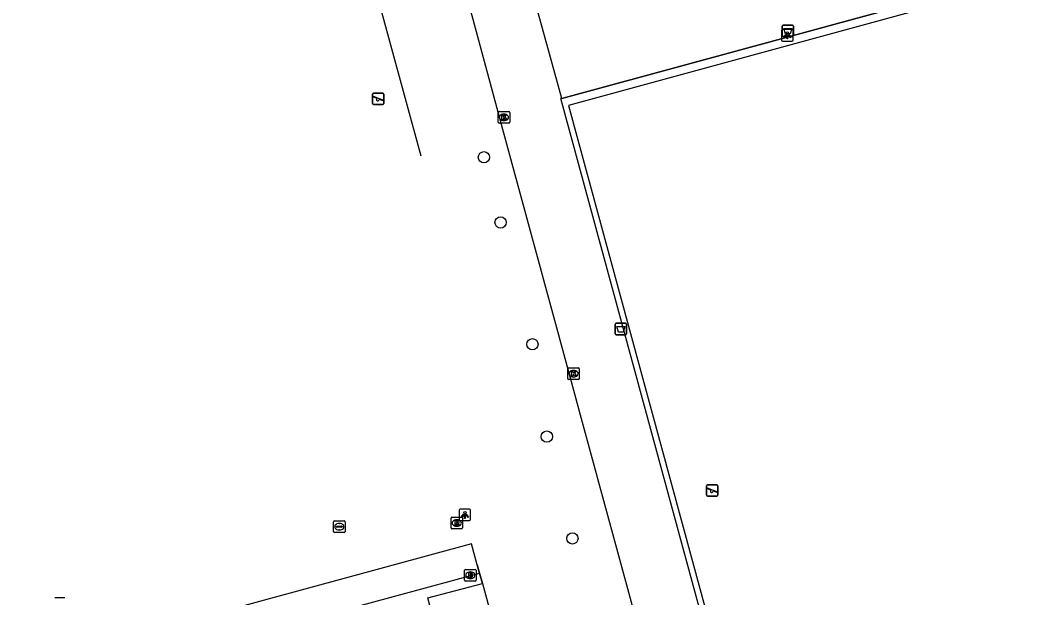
# Model space of a CAD drawing. Extents: x 159053 to 160041, y 380450 to 381422.
# Drawn here: x 159402.6 to 159490.8, y 380672 to 380721.9 of the extents above; entities that cross this region are included whole.
import ezdxf

# ---------------------------------------------------------------- set-up
doc = ezdxf.new("R2010")
doc.units = 0
for name, color, linetype in [('IMGEO_Afvalbak', 7, 'Continuous'), ('IMGEO_Boom', 7, 'Continuous'), ('IMGEO_Drainageput', 7, 'Continuous'), ('IMGEO_Groenvoorziening', 7, 'Continuous'), ('IMGEO_Haag', 7, 'Continuous'), ('IMGEO_Hek', 7, 'Continuous'), ('IMGEO_Kolk', 7, 'Continuous'), ('IMGEO_Lichtpunt', 7, 'Continuous'), ('IMGEO_Rioolput', 7, 'Continuous'), ('IMGEO_Speelvoorziening', 7, 'Continuous'), ('IMGEO_Voetpad_open', 7, 'Continuous'), ('IMGEO_Waterleidingput', 7, 'Continuous')]:
    doc.layers.add(name, color=color, linetype=linetype)

msp = doc.modelspace()

# ---------------------------------------------------------------- linework, layer by layer
at = {"layer": 'IMGEO_Afvalbak'}
for p, q in [((159468.498, 380720.613), (159468.498, 380721.413)), ((159468.498, 380721.413), (159468.498, 380720.613)), ((159468.598, 380721.513), (159469.388, 380721.513)), ((159469.388, 380721.513), (159468.598, 380721.513)), ((159469.488, 380721.413), (159469.488, 380720.613)), ((159469.488, 380720.613), (159469.488, 380721.413)), ((159469.388, 380720.513), (159468.598, 380720.513)), ((159468.598, 380720.513), (159469.388, 380720.513)), ((159454.033, 380694.798), (159454.033, 380695.598)), ((159454.033, 380695.598), (159454.033, 380694.798)), ((159454.133, 380695.698), (159454.923, 380695.698)), ((159454.923, 380695.698), (159454.133, 380695.698)), ((159455.023, 380695.598), (159455.023, 380694.798)), ((159455.023, 380694.798), (159455.023, 380695.598)), ((159454.923, 380694.698), (159454.133, 380694.698)), ((159454.133, 380694.698), (159454.923, 380694.698))]:
    msp.add_line(p, q, dxfattribs=at)
for points in [[(159468.641, 380721.227), (159469.345, 380721.227), (159469.196, 380720.757), (159468.79, 380720.757), (159468.641, 380721.227)], [(159454.176, 380695.412), (159454.88, 380695.412), (159454.731, 380694.942), (159454.325, 380694.942), (159454.176, 380695.412)]]:
    msp.add_lwpolyline(points, dxfattribs=at)
for centre, start, end in [((159468.598, 380721.413), 90, 180), ((159468.598, 380721.413), 90, 180), ((159469.388, 380721.413), 0, 90), ((159469.388, 380721.413), 360, 90), ((159468.598, 380720.613), 180, 270), ((159468.598, 380720.613), 180, 270), ((159469.388, 380720.613), 270, 0), ((159469.388, 380720.613), 270, 0), ((159454.133, 380695.598), 90, 180), ((159454.133, 380695.598), 90, 180), ((159454.923, 380695.598), 0, 90), ((159454.923, 380695.598), 360, 90), ((159454.133, 380694.798), 180, 270), ((159454.133, 380694.798), 180, 270), ((159454.923, 380694.798), 270, 0), ((159454.923, 380694.798), 270, 0)]:
    msp.add_arc(centre, 0.1, start, end, dxfattribs=at)
at = {"layer": 'IMGEO_Boom'}
for centre in [(159442.682, 380710.069), (159444.126, 380704.426), (159446.873, 380693.881), (159448.129, 380685.89), (159450.337, 380677.081)]:
    msp.add_circle(centre, 0.489, dxfattribs=at)
at = {"layer": 'IMGEO_Drainageput'}
for p, q in [((159441.079, 380674.394), (159441.931, 380674.394)), ((159441.004, 380673.468), (159441.004, 380674.32)), ((159441.515, 380673.614), (159441.49, 380673.614)), ((159441.492, 380674.174), (159441.517, 380674.174)), ((159442.005, 380674.32), (159442.005, 380673.468)), ((159441.931, 380673.394), (159441.079, 380673.394))]:
    msp.add_line(p, q, dxfattribs=at)
for points in [[(159441.079, 380674.394), (159441.931, 380674.394)], [(159441.004, 380673.468), (159441.004, 380674.32)], [(159441.353, 380674.094), (159441.353, 380673.694), (159441.537, 380673.694)], [(159441.537, 380674.094), (159441.353, 380674.094)], [(159441.477, 380674.004), (159441.477, 380673.785), (159441.507, 380673.785)], [(159441.508, 380674.004), (159441.477, 380674.004)], [(159442.005, 380674.32), (159442.005, 380673.468)], [(159441.931, 380673.394), (159441.079, 380673.394)]]:
    msp.add_lwpolyline(points, dxfattribs=at)
for centre, radius, start, end in [((159441.081, 380674.318), 0.0765, 91.55205, 178.44795), ((159441.081, 380674.318), 0.0765, 91.55205, 178.44795), ((159441.929, 380674.318), 0.0765, 1.55205, 88.44795), ((159441.929, 380674.318), 0.0765, 1.55205, 88.44795), ((159441.512, 380673.871), 0.0868, 266.52432, 336.85678), ((159441.508, 380673.913), 0.0903, 22.38553, 90.24205), ((159441.539, 380673.907), 0.187, 28.29565, 90.74443), ((159441.538, 380673.886), 0.192, 269.73394, 330.79539), ((159441.299, 380673.891), 0.298, 349.64434, 10.95843), ((159441.405, 380673.892), 0.316, 341.57949, 19.16698), ((159441.081, 380673.47), 0.0765, 181.55205, 268.44795), ((159441.081, 380673.47), 0.0765, 181.55205, 268.44795), ((159441.929, 380673.47), 0.0765, 271.55205, 358.44795), ((159441.929, 380673.47), 0.0765, 271.55205, 358.44795)]:
    msp.add_arc(centre, radius, start, end, dxfattribs=at)
for centre, major_axis, ratio, start_param, end_param in [((159441.491, 380673.894), (-0.387, 0.002), 0.722429, 4.712389, 7.853982), ((159441.516, 380673.894), (-0.39, 0.002), 0.717154, 1.570796, 4.712389)]:
    msp.add_ellipse(centre, major_axis=major_axis, ratio=ratio, start_param=start_param, end_param=end_param, dxfattribs=at)
at = {"layer": 'IMGEO_Groenvoorziening'}
for points in [[(159529.309, 380662.376), (159572.094, 380674.071), (159553.359, 380742.767), (159449.988, 380714.56), (159468.706, 380645.806), (159511.466, 380657.516)], [(159442.302, 380674.072), (159442.108, 380674.784), (159441.608, 380676.617), (159340.883, 380649.218)], [(159442.548, 380673.172), (159450.533, 380643.897)]]:
    msp.add_lwpolyline(points, dxfattribs=at)
at = {"layer": 'IMGEO_Haag'}
for points in [[(159404.606, 380656.648), (159403.044, 380662.407), (159402.783, 380663.371), (159437.615, 380672.803), (159442.302, 380674.072)], [(159442.548, 380673.172), (159442.302, 380674.072)], [(159439.79, 380664.432), (159437.839, 380671.943), (159442.548, 380673.172)]]:
    msp.add_lwpolyline(points, dxfattribs=at)
at = {"layer": 'IMGEO_Hek'}
for points in [[(159449.413, 380715.163), (159553.595, 380743.504), (159572.753, 380673.566), (159529.481, 380661.752)], [(159430.441, 380735.043), (159437.223, 380710.204)], [(159468.467, 380645.095), (159467.142, 380649.68), (159449.34, 380715.143), (159449.413, 380715.163)], [(159441.608, 380676.617), (159340.883, 380649.218)], [(159442.108, 380674.784), (159441.608, 380676.617)], [(159442.108, 380674.784), (159442.302, 380674.072)], [(159442.302, 380674.072), (159442.548, 380673.172)], [(159437.839, 380671.943), (159442.548, 380673.172)], [(159442.548, 380673.172), (159450.533, 380643.897)]]:
    msp.add_lwpolyline(points, dxfattribs=at)
at = {"layer": 'IMGEO_Kolk'}
for p, q in [((159443.911, 380713.096), (159443.911, 380713.948)), ((159443.986, 380714.022), (159444.838, 380714.022)), ((159444.422, 380713.242), (159444.397, 380713.242)), ((159444.399, 380713.802), (159444.424, 380713.802)), ((159444.912, 380713.948), (159444.912, 380713.096)), ((159444.838, 380713.022), (159443.986, 380713.022)), ((159449.936, 380690.904), (159449.936, 380691.756)), ((159450.011, 380691.83), (159450.863, 380691.83)), ((159450.424, 380691.61), (159450.449, 380691.61)), ((159450.937, 380691.756), (159450.937, 380690.904)), ((159450.863, 380690.83), (159450.011, 380690.83)), ((159450.447, 380691.05), (159450.422, 380691.05))]:
    msp.add_line(p, q, dxfattribs=at)
for points in [[(159443.911, 380713.096), (159443.911, 380713.948)], [(159443.986, 380714.022), (159444.838, 380714.022)], [(159444.232, 380713.722), (159444.355, 380713.722), (159444.355, 380713.571), (159444.485, 380713.722), (159444.649, 380713.722), (159444.503, 380713.571), (159444.656, 380713.322), (159444.504, 380713.322), (159444.419, 380713.486), (159444.355, 380713.419), (159444.355, 380713.322), (159444.232, 380713.322), (159444.232, 380713.722)], [(159444.912, 380713.948), (159444.912, 380713.096)], [(159444.838, 380713.022), (159443.986, 380713.022)], [(159449.936, 380690.904), (159449.936, 380691.756)], [(159450.011, 380691.83), (159450.863, 380691.83)], [(159450.257, 380691.53), (159450.38, 380691.53), (159450.38, 380691.379), (159450.51, 380691.53), (159450.674, 380691.53), (159450.528, 380691.379), (159450.681, 380691.13), (159450.529, 380691.13), (159450.444, 380691.294), (159450.38, 380691.227), (159450.38, 380691.13), (159450.257, 380691.13), (159450.257, 380691.53)], [(159450.937, 380691.756), (159450.937, 380690.904)], [(159450.863, 380690.83), (159450.011, 380690.83)]]:
    msp.add_lwpolyline(points, dxfattribs=at)
for centre, start, end in [((159443.988, 380713.946), 91.55205, 178.44795), ((159443.988, 380713.946), 91.55205, 178.44795), ((159444.836, 380713.946), 1.55205, 88.44795), ((159444.836, 380713.946), 1.55205, 88.44795), ((159443.988, 380713.098), 181.55205, 268.44795), ((159443.988, 380713.098), 181.55205, 268.44795), ((159444.836, 380713.098), 271.55205, 358.44795), ((159444.836, 380713.098), 271.55205, 358.44795), ((159450.013, 380691.754), 91.55205, 178.44795), ((159450.013, 380691.754), 91.55205, 178.44795), ((159450.861, 380691.754), 1.55205, 88.44795), ((159450.861, 380691.754), 1.55205, 88.44795), ((159450.013, 380690.906), 181.55205, 268.44795), ((159450.013, 380690.906), 181.55205, 268.44795), ((159450.861, 380690.906), 271.55205, 358.44795), ((159450.861, 380690.906), 271.55205, 358.44795)]:
    msp.add_arc(centre, 0.0765, start, end, dxfattribs=at)
for centre, major_axis, ratio, start_param, end_param in [((159444.398, 380713.522), (-0.387, 0.002), 0.722429, 4.712389, 7.853982), ((159444.423, 380713.522), (-0.39, 0.002), 0.717154, 1.570796, 4.712389), ((159450.423, 380691.33), (-0.387, 0.002), 0.722429, 4.712389, 7.853982), ((159450.448, 380691.33), (-0.39, 0.002), 0.717154, 1.570796, 4.712389)]:
    msp.add_ellipse(centre, major_axis=major_axis, ratio=ratio, start_param=start_param, end_param=end_param, dxfattribs=at)
at = {"layer": 'IMGEO_Lichtpunt'}
for p, q in [((159468.448, 380721.03), (159468.448, 380720.223)), ((159468.448, 380721.03), (159468.448, 380720.223)), ((159469.35, 380721.125), (159468.542, 380721.125)), ((159469.35, 380721.125), (159468.542, 380721.125)), ((159469.444, 380720.223), (159469.444, 380721.03)), ((159469.444, 380720.223), (159469.444, 380721.03)), ((159468.542, 380720.129), (159469.35, 380720.129)), ((159468.542, 380720.129), (159469.35, 380720.129)), ((159440.531, 380679.521), (159440.531, 380678.714)), ((159440.531, 380679.521), (159440.531, 380678.714)), ((159441.433, 380679.616), (159440.625, 380679.616)), ((159441.433, 380679.616), (159440.625, 380679.616)), ((159441.527, 380678.714), (159441.527, 380679.521)), ((159441.527, 380678.714), (159441.527, 380679.521)), ((159440.625, 380678.62), (159441.433, 380678.62)), ((159440.625, 380678.62), (159441.433, 380678.62))]:
    msp.add_line(p, q, dxfattribs=at)
for points in [[(159468.822, 380720.694), (159468.861, 380720.666), (159468.673, 380720.404), (159468.635, 380720.431), (159468.822, 380720.694)], [(159468.924, 380720.646), (159468.971, 380720.646), (159468.971, 380720.324), (159468.924, 380720.324), (159468.924, 380720.646)], [(159469.034, 380720.666), (159469.072, 380720.693), (159469.259, 380720.431), (159469.22, 380720.403), (159469.034, 380720.666)], [(159440.905, 380679.185), (159440.944, 380679.157), (159440.756, 380678.895), (159440.718, 380678.922), (159440.905, 380679.185)], [(159441.007, 380679.137), (159441.054, 380679.137), (159441.054, 380678.815), (159441.007, 380678.815), (159441.007, 380679.137)], [(159441.117, 380679.157), (159441.155, 380679.184), (159441.342, 380678.922), (159441.303, 380678.894), (159441.117, 380679.157)]]:
    msp.add_lwpolyline(points, dxfattribs=at)
for centre in [(159468.947, 380720.828), (159441.03, 380679.319)]:
    msp.add_circle(centre, 0.0994, dxfattribs=at)
for centre, start, end in [((159468.542, 380721.03), 90, 180), ((159468.542, 380721.03), 90, 180), ((159469.35, 380721.03), 0, 90), ((159469.35, 380721.03), 0, 90), ((159468.542, 380720.223), 180, 270), ((159468.542, 380720.223), 180, 270), ((159469.35, 380720.223), 270, 0), ((159469.35, 380720.223), 270, 360), ((159440.625, 380679.521), 90, 180), ((159440.625, 380679.521), 90, 180), ((159441.433, 380679.521), 0, 90), ((159441.433, 380679.521), 0, 90), ((159440.625, 380678.714), 180, 270), ((159440.625, 380678.714), 180, 270), ((159441.433, 380678.714), 270, 0), ((159441.433, 380678.714), 270, 360)]:
    msp.add_arc(centre, 0.0946, start, end, dxfattribs=at)
at = {"layer": 'IMGEO_Rioolput'}
for p, q in [((159439.832, 380677.984), (159439.832, 380678.836)), ((159439.907, 380678.91), (159440.759, 380678.91)), ((159440.833, 380678.836), (159440.833, 380677.984)), ((159440.343, 380678.13), (159440.318, 380678.13)), ((159440.32, 380678.69), (159440.345, 380678.69)), ((159440.759, 380677.91), (159439.907, 380677.91))]:
    msp.add_line(p, q, dxfattribs=at)
for points in [[(159439.832, 380677.984), (159439.832, 380678.836)], [(159439.907, 380678.91), (159440.759, 380678.91)], [(159440.833, 380678.836), (159440.833, 380677.984)], [(159440.421, 380678.608), (159440.169, 380678.61), (159440.169, 380678.21)], [(159440.169, 380678.21), (159440.293, 380678.21), (159440.293, 380678.372), (159440.304, 380678.372)], [(159440.347, 380678.529), (159440.293, 380678.529), (159440.293, 380678.448)], [(159440.293, 380678.448), (159440.345, 380678.448)], [(159440.351, 380678.343), (159440.422, 380678.21), (159440.562, 380678.21), (159440.497, 380678.336)], [(159440.759, 380677.91), (159439.907, 380677.91)]]:
    msp.add_lwpolyline(points, dxfattribs=at)
for centre, radius, start, end in [((159439.909, 380678.834), 0.0765, 91.55205, 178.44795), ((159439.909, 380678.834), 0.0765, 91.55205, 178.44795), ((159440.757, 380678.834), 0.0765, 1.55205, 88.44795), ((159440.757, 380678.834), 0.0765, 1.55205, 88.44795), ((159439.909, 380677.986), 0.0765, 181.55205, 268.44795), ((159439.909, 380677.986), 0.0765, 181.55205, 268.44795), ((159440.303, 380678.319), 0.0533, 26.02933, 88.69889), ((159440.329, 380678.637), 0.19, 274.7715, 282.96867), ((159440.353, 380678.433), 0.0964, 77.00612, 93.18647), ((159440.367, 380678.49), 0.0378, 276.66336, 79.67722), ((159440.42, 380678.498), 0.109, 350.36119, 89.41601), ((159440.418, 380678.498), 0.112, 277.58423, 350.98172), ((159440.402, 380678.283), 0.108, 29.51342, 73.79051), ((159440.757, 380677.986), 0.0765, 271.55205, 358.44795), ((159440.757, 380677.986), 0.0765, 271.55205, 358.44795)]:
    msp.add_arc(centre, radius, start, end, dxfattribs=at)
for centre, major_axis, ratio, start_param, end_param in [((159440.319, 380678.41), (-0.387, 0.002), 0.722429, 4.712389, 7.853982), ((159440.344, 380678.41), (-0.39, 0.002), 0.717154, 1.570796, 4.712389)]:
    msp.add_ellipse(centre, major_axis=major_axis, ratio=ratio, start_param=start_param, end_param=end_param, dxfattribs=at)
at = {"layer": 'IMGEO_Speelvoorziening'}
for p, q in [((159433.035, 380714.729), (159433.035, 380715.529)), ((159433.035, 380715.529), (159433.035, 380714.729)), ((159433.418, 380715.157), (159433.079, 380715.294)), ((159433.104, 380715.354), (159433.98, 380715.001)), ((159433.135, 380715.629), (159433.925, 380715.629)), ((159433.925, 380715.629), (159433.135, 380715.629)), ((159433.956, 380714.941), (159433.616, 380715.078)), ((159434.025, 380715.529), (159434.025, 380714.729)), ((159434.025, 380714.729), (159434.025, 380715.529)), ((159433.925, 380714.629), (159433.135, 380714.629)), ((159433.135, 380714.629), (159433.925, 380714.629)), ((159461.943, 380680.83), (159461.943, 380681.63)), ((159461.943, 380681.63), (159461.943, 380680.83)), ((159462.012, 380681.455), (159462.888, 380681.102)), ((159462.043, 380681.73), (159462.833, 380681.73)), ((159462.833, 380681.73), (159462.043, 380681.73)), ((159462.933, 380681.63), (159462.933, 380680.83)), ((159462.933, 380680.83), (159462.933, 380681.63)), ((159462.326, 380681.258), (159461.987, 380681.395)), ((159462.833, 380680.73), (159462.043, 380680.73)), ((159462.043, 380680.73), (159462.833, 380680.73)), ((159462.864, 380681.042), (159462.524, 380681.179))]:
    msp.add_line(p, q, dxfattribs=at)
for centre, radius, start, end in [((159433.135, 380715.529), 0.1, 90, 180), ((159433.135, 380715.529), 0.1, 90, 180), ((159433.092, 380715.324), 0.0327, 68.07798, 248.07798), ((159433.497, 380715.067), 0.12, 130.99278, 5.16318), ((159433.925, 380715.529), 0.1, 0, 90), ((159433.925, 380715.529), 0.1, 360, 90), ((159433.968, 380714.971), 0.0327, 248.07798, 68.07798), ((159433.135, 380714.729), 0.1, 180, 270), ((159433.135, 380714.729), 0.1, 180, 270), ((159433.925, 380714.729), 0.1, 270, 0), ((159433.925, 380714.729), 0.1, 270, 0), ((159462.043, 380681.63), 0.1, 90, 180), ((159462.043, 380681.63), 0.1, 90, 180), ((159462, 380681.425), 0.0327, 68.07798, 248.07798), ((159462.833, 380681.63), 0.1, 0, 90), ((159462.833, 380681.63), 0.1, 360, 90), ((159462.043, 380680.83), 0.1, 180, 270), ((159462.043, 380680.83), 0.1, 180, 270), ((159462.405, 380681.168), 0.12, 130.99278, 5.16318), ((159462.833, 380680.83), 0.1, 270, 0), ((159462.833, 380680.83), 0.1, 270, 0), ((159462.876, 380681.072), 0.0327, 248.07798, 68.07798)]:
    msp.add_arc(centre, radius, start, end, dxfattribs=at)
at = {"layer": 'IMGEO_Voetpad_open'}
for points in [[(159529.481, 380661.752), (159572.753, 380673.566), (159553.595, 380743.504), (159449.413, 380715.163)], [(159449.413, 380715.163), (159446.317, 380726.455)], [(159441.424, 380723.096), (159444.386, 380712.193), (159449.861, 380692.034), (159451.1, 380687.473), (159456.6, 380667.23), (159463.107, 380643.073), (159464.069, 380638.682)], [(159468.467, 380645.095), (159467.142, 380649.68), (159449.34, 380715.143), (159449.413, 380715.163)]]:
    msp.add_lwpolyline(points, dxfattribs=at)
at = {"layer": 'IMGEO_Waterleidingput'}
for p, q in [((159429.661, 380677.666), (159429.661, 380678.518)), ((159429.736, 380678.592), (159430.588, 380678.592)), ((159429.92, 380678.086), (159429.92, 380678.098)), ((159430.358, 380678.049), (159429.96, 380678.049)), ((159429.963, 380678.135), (159430.361, 380678.135)), ((159430.149, 380678.372), (159430.174, 380678.372)), ((159430.404, 380678.098), (159430.404, 380678.086)), ((159430.662, 380678.518), (159430.662, 380677.666)), ((159430.588, 380677.592), (159429.736, 380677.592)), ((159430.172, 380677.812), (159430.147, 380677.812)), ((159405.546, 380671.956), (159406.398, 380671.956))]:
    msp.add_line(p, q, dxfattribs=at)
for points in [[(159429.661, 380677.666), (159429.661, 380678.518)], [(159429.736, 380678.592), (159430.588, 380678.592)], [(159430.662, 380678.518), (159430.662, 380677.666)], [(159430.588, 380677.592), (159429.736, 380677.592)], [(159405.546, 380671.956), (159406.398, 380671.956)]]:
    msp.add_lwpolyline(points, dxfattribs=at)
for centre, radius, start, end in [((159429.738, 380678.516), 0.0765, 91.55205, 178.44795), ((159429.738, 380678.516), 0.0765, 91.55205, 178.44795), ((159429.96, 380678.095), 0.0403, 85.87752, 175.75265), ((159429.957, 380678.085), 0.0366, 178.93798, 274.71019), ((159430.361, 380678.092), 0.043, 264.86636, 352.45326), ((159430.365, 380678.097), 0.0386, 1.73085, 96.63898), ((159430.586, 380678.516), 0.0765, 1.55205, 88.44795), ((159430.586, 380678.516), 0.0765, 1.55205, 88.44795), ((159429.738, 380677.668), 0.0765, 181.55205, 268.44795), ((159429.738, 380677.668), 0.0765, 181.55205, 268.44795), ((159430.586, 380677.668), 0.0765, 271.55205, 358.44795), ((159430.586, 380677.668), 0.0765, 271.55205, 358.44795)]:
    msp.add_arc(centre, radius, start, end, dxfattribs=at)
for centre, major_axis, ratio, start_param, end_param in [((159430.148, 380678.092), (-0.387, 0.002), 0.722429, 4.712389, 7.853982), ((159430.173, 380678.092), (-0.39, 0.002), 0.717154, 1.570796, 4.712389)]:
    msp.add_ellipse(centre, major_axis=major_axis, ratio=ratio, start_param=start_param, end_param=end_param, dxfattribs=at)

doc.saveas('drawing.dxf')
